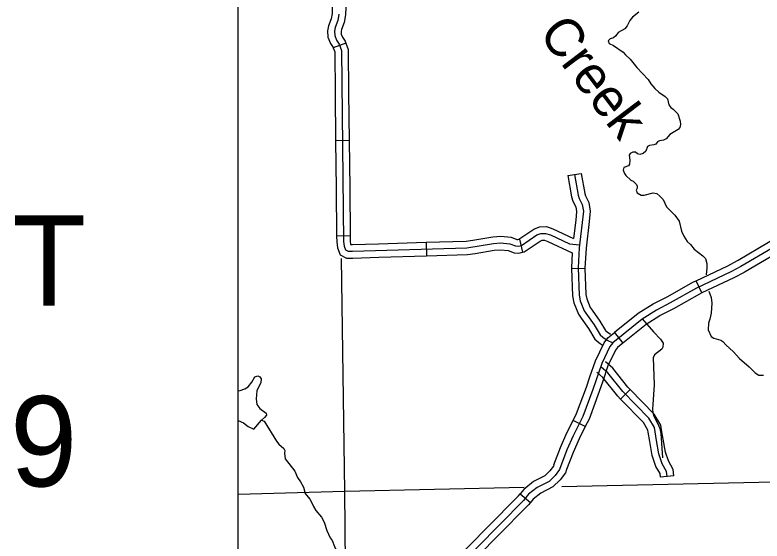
# Model space of a CAD drawing. Extents: x 1212896 to 1368412, y 378476 to 478763.
# Drawn here: x 1254926 to 1263202, y 399763 to 405588 of the extents above; entities that cross this region are included whole.
import ezdxf

# ---------------------------------------------------------------- set-up
doc = ezdxf.new("R2010")
doc.units = 0
for name, color, linetype in [('1', 7, 'Continuous'), ('Level 31', 7, 'Continuous'), ('Level 35', 7, 'Continuous'), ('Level 45', 7, 'Continuous'), ('Level 5', 7, 'Continuous'), ('R_Draft', 7, 'Continuous')]:
    doc.layers.add(name, color=color, linetype=linetype)

msp = doc.modelspace()

# ---------------------------------------------------------------- linework, layer by layer
at = {"layer": '1'}
msp.add_lwpolyline([(1257400.3, 437504), (1319317.3, 437504), (1319317.3, 388319.3), (1257400.3, 388319.3)], close=True, dxfattribs=at)
at = {"layer": 'Level 31'}
for p, q in [((1262534.7, 402509.4), (1262470.9, 402645.1)), ((1261567.4, 402070.4), (1261661.7, 401953.9)), ((1261244.1, 401030.7), (1261110.2, 401098.3)), ((1261244.1, 401030.7), (1261244.1, 401030.7)), ((1260521.8, 400286.5), (1260637.1, 400190.5)), ((1260637.1, 400190.5), (1260637.1, 400190.5)), ((1260637.1, 400190.5), (1260637.1, 400190.5))]:
    msp.add_line(p, q, dxfattribs=at)
for points in [[(1265332, 405446), (1265074.3, 405143.7), (1264826.4, 404895.1), (1263936, 403784.1), (1263894.1, 403719.6), (1263711.4, 403396.1), (1263592.8, 403228.9), (1263537.6, 403173), (1263442.3, 403089.7), (1263315, 403006.5), (1262968.7, 402800.8), (1262856.7, 402742.1), (1262476.6, 402563.4), (1262185.9, 402399.7), (1262032.5, 402320.5), (1261873.8, 402220.2), (1261549.2, 401957.5), (1261517.3, 401915.5), (1261426.6, 401729.7), (1261329.5, 401442), (1261218.3, 401142.9), (1261109.2, 400926.9), (1261041.1, 400771.4), (1260957.9, 400553.9)], [(1262939.3, 402872.2), (1263274.6, 403071.3), (1263387.3, 403145)], [(1263469.4, 403019.5), (1263354, 402944), (1263015.8, 402743.2)], [(1262470.9, 402645.1), (1262822.7, 402810.5), (1262931.5, 402867.5), (1262939.3, 402872.2)], [(1263015.9, 402743.2), (1263004.6, 402736.5), (1262889.4, 402676.1), (1262534.7, 402509.4)], [(1262004.5, 402392), (1262149.7, 402466.9), (1262441.5, 402631.3), (1262470.9, 402645.1)], [(1262534.7, 402509.4), (1262510.3, 402497.9), (1262220.9, 402334.9), (1262073.2, 402258.7)], [(1262004.5, 402392), (1261994.5, 402386.9), (1261829.2, 402282.4), (1261567.4, 402070.4)], [(1262073.2, 402258.7), (1262069.1, 402256.6), (1261916.8, 402160.3), (1261661.7, 401953.9)], [(1261295.6, 401580.4), (1261355.8, 401758.8), (1261451.9, 401955.8), (1261494, 402011.1), (1261567.4, 402070.4)], [(1261661.7, 401953.9), (1261602.4, 401905.8), (1261580.2, 401876.7), (1261494.8, 401701.7), (1261437.7, 401532.5)], [(1261110.2, 401098.3), (1261148.2, 401173.5), (1261257.5, 401467.5), (1261295.6, 401580.4)], [(1261437.7, 401532.5), (1261398.9, 401417.4), (1261285.8, 401113.3), (1261244.1, 401030.7)], [(1260896.6, 400607.4), (1260970.4, 400800.3), (1261040, 400959.4), (1261110.2, 401098.3)], [(1261244.1, 401030.7), (1261175.8, 400895.5), (1261109.3, 400743.5), (1261036.7, 400553.8)], [(1260957.9, 400553.9), (1260910.2, 400488.8), (1260842.4, 400422.4), (1260711.4, 400356.8), (1260616.2, 400280.5), (1260559.5, 400212.4), (1258755.3, 398383.1), (1258615.5, 398258.1), (1258441.3, 398146), (1258079.9, 397963.2), (1258056.9, 397952.6), (1258008.6, 397940.4), (1257898.7, 397929.2), (1257447.1, 397860.8), (1257400.3, 397854.8)], [(1260896.6, 400607.4), (1260890.3, 400590.7), (1260852.3, 400539), (1260797.5, 400485.3), (1260670, 400421.5), (1260562.5, 400335.2), (1260521.8, 400286.5)], [(1261036.7, 400553.8), (1261023.2, 400518.3), (1260966, 400440.4), (1260885.7, 400361.7), (1260751.4, 400294.5), (1260668.1, 400227.6), (1260637.1, 400190.5)], [(1260157.4, 399913.5), (1260502.9, 400263.8), (1260521.8, 400286.5)], [(1260637.1, 400190.5), (1260614.1, 400162.9), (1260264.2, 399808.1)], [(1259786.6, 399537.5), (1260157.4, 399913.5)], [(1260264.2, 399808.1), (1259893.4, 399432.2)]]:
    msp.add_lwpolyline(points, dxfattribs=at)
at = {"layer": 'Level 35'}
for points in [[(1261835.5, 405619.6), (1261768.4, 405561.3), (1261738.5, 405525.3), (1261707.4, 405468.1), (1261680.5, 405432.2), (1261609.8, 405391.8), (1261584, 405355.9), (1261555.2, 405335.3), (1261518.1, 405321.7), (1261497.7, 405302.4), (1261508.7, 405271.4), (1261557.4, 405248.8), (1261663.6, 405177.1), (1261688.5, 405146.9), (1261743, 405098.6), (1261816.9, 405006.8), (1261942, 404872.6), (1261968.5, 404825.3), (1262015.1, 404773.8), (1262059.4, 404731.1), (1262130.8, 404686.3), (1262155.6, 404660.1), (1262168.7, 404592.4), (1262191.6, 404563.1), (1262219.1, 404545.9), (1262269.8, 404493.5), (1262296.3, 404411.2), (1262300.5, 404373.2), (1262290, 404340.5), (1262271.2, 404320.2), (1262182.1, 404263.2), (1262140.7, 404214.7), (1262111.9, 404200.6), (1262067.4, 404192.3), (1262045.8, 404181.6), (1262025.6, 404156.9), (1262004.8, 404148.2), (1261954.1, 404142.6), (1261932.4, 404131.8), (1261913.1, 404080.1), (1261885.9, 404055.2), (1261848.2, 404043.9), (1261824, 404051.2), (1261798.5, 404067.4), (1261771.6, 404070.1), (1261743, 404052.5), (1261730.6, 404036.1), (1261739.3, 403980.3), (1261735.5, 403936.9), (1261722.3, 403918.6), (1261672, 403896.9), (1261662.9, 403867.6), (1261679.1, 403831), (1261694.7, 403810.5), (1261750.3, 403759.2), (1261774.7, 403748.4), (1261810.7, 403712.1), (1261819, 403692.7), (1261817.1, 403670.2), (1261806.4, 403648.4), (1261818.4, 403616.8), (1261863.9, 403591.5), (1261897.5, 403592.6), (1261994.5, 403619.8), (1262037.3, 403610.8), (1262070.7, 403582.2), (1262105.9, 403543.3), (1262144.4, 403463.4), (1262173.3, 403432.3)], [(1262173.3, 403432.3), (1262236.2, 403371.2), (1262285.3, 403304.7), (1262310.7, 403195.3), (1262334.5, 403137.9), (1262373.4, 403079.1), (1262410.5, 403044.5), (1262451, 402992.6), (1262545.2, 402920.3), (1262577.2, 402889.3), (1262590.9, 402836.7), (1262590.4, 402788.5), (1262581.8, 402710.8)], [(1262611.5, 402529.7), (1262636.8, 402458.4), (1262646.4, 402396.2), (1262638.2, 402287.1), (1262625.4, 402217.6), (1262609.7, 402175), (1262605.1, 402099.7), (1262637.4, 402027.6), (1262668, 402007.5), (1262743.9, 401985.6), (1262769, 401972.7), (1262804.3, 401931.8), (1262883.5, 401860.2), (1262953.8, 401785.4), (1263059.7, 401692.6), (1263125.8, 401623.6), (1263165.5, 401600.9), (1263217.6, 401597.6)], [(1257400.3, 401427.4), (1257419.8, 401429.3), (1257471.1, 401449), (1257510.4, 401471.3), (1257549.8, 401522.7), (1257583.9, 401579.9), (1257616.5, 401593), (1257637.9, 401580.6), (1257654.6, 401558.1), (1257649.8, 401517.9), (1257604.7, 401427.3), (1257597.6, 401336.8), (1257605.5, 401276), (1257640, 401229), (1257708.5, 401178.1), (1257712.2, 401155.2), (1257691.1, 401129.5), (1257658, 401100.3)], [(1257400.3, 401097.4), (1257457.1, 401071.8), (1257511.4, 401029.4), (1257572.1, 401003.4), (1257658, 401100.3), (1257685.3, 401090.2), (1257824.2, 400870.3), (1257850.5, 400836.8), (1257906.7, 400786.8), (1257917.5, 400764.1), (1257912.3, 400736.9), (1257918.3, 400673.9), (1258025.5, 400538.2), (1258055.9, 400467.6), (1258090.1, 400418)], [(1258090.1, 400418), (1258124, 400360), (1258139.4, 400288.4), (1258193.5, 400228.2), (1258223.4, 400171.1), (1258232.3, 400144.3), (1258260.7, 400100.2), (1258322.2, 400028.2), (1258351.1, 399970.1), (1258380.1, 399880.9), (1258417.8, 399800.1), (1258441.9, 399767.8), (1258465, 399703.5), (1258478.9, 399677.9), (1258538.9, 399587.8), (1258556.4, 399547.1), (1258603.8, 399469.8), (1258657.9, 399408.5), (1258790.1, 399162.6), (1258820.3, 399128.6), (1258877.3, 399007.3), (1258896.6, 398939.8), (1258975.6, 398759.2), (1258982.1, 398739.1)]]:
    msp.add_lwpolyline(points, dxfattribs=at)
at = {"layer": 'Level 45'}
for p, q in [((1258593.3, 405273.6), (1258452.3, 405222.4)), ((1258628.5, 404196.9), (1258478.5, 404195.3)), ((1261052.2, 403808.7), (1261200.1, 403833.9)), ((1258639.9, 403140.9), (1258489.9, 403139.3)), ((1259482.4, 403070.3), (1259486.8, 402920.3)), ((1260514.5, 403105.9), (1260547.1, 402959.5)), ((1261091, 402780.3), (1261240.9, 402785.4)), ((1261742.4, 401440.1), (1261635.2, 401335.2)), ((1262225.3, 400486), (1262076.2, 400469.4))]:
    msp.add_line(p, q, dxfattribs=at)
for points in [[(1258442.1, 405675.4), (1258439.3, 405603.7), (1258429.8, 405546.2), (1258398.6, 405468.9), (1258387.6, 405411.2), (1258393, 405340.8), (1258420.7, 405272.7), (1258450.3, 405227.8), (1258452.3, 405222.4)], [(1258592.1, 405673.5), (1258588.9, 405588.4), (1258575, 405505.3), (1258543.2, 405426.3), (1258538.6, 405402.7), (1258540.7, 405375.6), (1258554, 405343), (1258585.2, 405295.7), (1258593.3, 405273.6)], [(1258515.5, 405595.9), (1258503.7, 405525.4), (1258472.2, 405447.2), (1258464.5, 405406.9), (1258468.2, 405358.5), (1258488.6, 405308.5), (1258519, 405262.4), (1258544.2, 405193), (1258566.9, 403079.7), (1258572.5, 403028.7), (1258589.8, 402986.2), (1258618.3, 402972.1), (1258666.2, 402972.7), (1259933.2, 403009.8), (1260227.5, 403058.5), (1260306.2, 403064), (1260407.2, 403054.7), (1260471.2, 403030.3), (1260503.7, 403028), (1260537.1, 403035.5), (1260709.2, 403151.3), (1260750.6, 403168.6), (1260804.2, 403169.7), (1260857.1, 403152.1), (1261070, 403053.8), (1261181.6, 403042.2)], [(1258593.3, 405273.6), (1258617.7, 405206.4), (1258622.8, 404724.8)], [(1258452.3, 405222.4), (1258468, 405179.2), (1258472.9, 404723.2)], [(1258472.9, 404723.2), (1258478.5, 404195.3)], [(1258622.8, 404724.8), (1258628.5, 404196.9)], [(1258478.5, 404195.3), (1258484.2, 403667.3)], [(1258628.5, 404196.9), (1258634.2, 403668.9)], [(1261052.2, 403808.7), (1261092.3, 403573.4), (1261106.9, 403527.6), (1261140.4, 403463.7), (1261148.5, 403412.5), (1261137.8, 403316.8)], [(1261124.8, 403821), (1261164, 403590.9), (1261175.1, 403556.2), (1261211.3, 403487.2), (1261222.8, 403414.2), (1261177.3, 403010.2), (1261164.4, 402786.3), (1261174.6, 402485.5), (1261186.9, 402421.3), (1261232.4, 402311.6), (1261342.2, 402155.8), (1261408.7, 402046.3), (1261439.1, 402018.4), (1261486.4, 401987.2), (1261549.2, 401957.5)], [(1261200.1, 403833.9), (1261238.4, 403609), (1261245.8, 403585.7), (1261284.7, 403511.5), (1261299.9, 403415.9), (1261286.8, 403300)], [(1258484.2, 403667.3), (1258489.9, 403139.3)], [(1258634.2, 403668.9), (1258639.9, 403140.9)], [(1261137.8, 403316.8), (1261115, 403114.1)], [(1261286.8, 403300), (1261253.5, 403003.7), (1261240.9, 402785.4)], [(1260507.6, 403104.3), (1260674.1, 403216.4), (1260735.1, 403242), (1260815.5, 403243.6), (1260884.2, 403220.6), (1261115, 403114.1)], [(1258489.9, 403139.3), (1258490.6, 403075.1), (1258497.8, 403009.8), (1258530, 402930.6), (1258600.8, 402895.5), (1258667.8, 402896.3), (1258959, 402904.8)], [(1258639.9, 403140.9), (1258640.5, 403084.1), (1258644.6, 403047), (1258645, 403046.1), (1258664.7, 403046.3), (1258954.6, 403054.8)], [(1259999.3, 403095.4), (1260218.8, 403131.7), (1260307, 403137.9), (1260424, 403127.1), (1260487.2, 403103), (1260498.1, 403102.2), (1260514.5, 403105.9)], [(1258954.6, 403054.8), (1259482.4, 403070.3)], [(1259482.4, 403070.3), (1259926.1, 403083.3), (1259999.3, 403095.4)], [(1260547.1, 402959.5), (1260567.8, 402964.1), (1260745.6, 403083.7), (1260766.7, 403092.6), (1260792.6, 403093.1), (1260828.9, 403080.9), (1261100.4, 402955.6)], [(1260023.8, 402947.4), (1260236.4, 402982.5), (1260305.4, 402987.4), (1260389.8, 402979.6), (1260454.5, 402954.9), (1260509.4, 402951.1), (1260547.1, 402959.5)], [(1261100.4, 402955.6), (1261090.7, 402787.2), (1261091, 402780.3)], [(1258959, 402904.8), (1259486.8, 402920.3)], [(1259486.8, 402920.3), (1259940.6, 402933.6), (1260023.8, 402947.4)], [(1261091, 402780.3), (1261101.2, 402477.2), (1261116, 402400.1), (1261167.5, 402275.9), (1261198.9, 402231.3)], [(1261240.9, 402785.4), (1261250.7, 402494), (1261260.5, 402443.4), (1261299.7, 402348.7), (1261321.5, 402317.7)], [(1261321.5, 402317.7), (1261406.1, 402197.7), (1261468.3, 402095.3), (1261486.3, 402078.8), (1261524, 402053.9)], [(1261198.9, 402231.3), (1261280.6, 402115.5), (1261351.2, 401999.2), (1261393.7, 401960.2), (1261434.7, 401933.1)], [(1261875.9, 402221.9), (1261998.2, 402080), (1262077.7, 401996.4), (1262106.1, 401953.2), (1262102.4, 401911), (1262092.1, 401888.6), (1262010.2, 401824.9), (1261996.3, 401791.3), (1262005.7, 401493.1), (1261989.2, 401222), (1261991.4, 401187), (1262002.7, 401144.3), (1262049.3, 401059.6), (1262071, 401007.2), (1262080.6, 400955.4), (1262100.2, 400682.5)], [(1261742.4, 401440.1), (1261716, 401467.1), (1261548.2, 401678.5), (1261469, 401746.4)], [(1261635.2, 401335.2), (1261603.3, 401367.7), (1261439.6, 401574), (1261371.4, 401632.6)], [(1262150.7, 400477.7), (1262144.6, 400533), (1262095.5, 400618.9), (1262058.7, 400729.5), (1262034.1, 400876.9), (1262009.5, 401018.2), (1261948.2, 401122.6), (1261659.7, 401417.4), (1261493.9, 401626.3), (1261420.2, 401689.5)], [(1262089.6, 400995.6), (1262081.1, 401044.5), (1262008.2, 401168.5), (1261742.4, 401440.1)], [(1261941.8, 400969.9), (1261938, 400991.9), (1261888.2, 401076.7), (1261635.2, 401335.2)], [(1262076.2, 400469.4), (1262071.8, 400509.2), (1262026.7, 400588.2), (1261985.6, 400711.4), (1261960.2, 400864.3), (1261941.8, 400969.9)], [(1262225.3, 400486), (1262217.4, 400556.7), (1262164.3, 400649.7), (1262131.7, 400747.6), (1262108, 400889.5), (1262089.6, 400995.6)]]:
    msp.add_lwpolyline(points, dxfattribs=at)
at = {"layer": 'Level 5'}
for points in [[(1258582.4, 400316.5), (1258545.5, 402890.1)], [(1260985.9, 400368), (1263837.6, 400429), (1269123.3, 400618.6), (1272445.2, 400648.7)], [(1257400.3, 400282.6), (1258582.4, 400316.5), (1260566.9, 400359)], [(1258654.2, 392825.6), (1258629.3, 395019), (1258582.4, 400316.5)]]:
    msp.add_lwpolyline(points, dxfattribs=at)

# ---------------------------------------------------------------- texts
at = {"layer": 'Level 35'}
msp.add_text('Creek', height=422.4, rotation=307.1976, dxfattribs=at).set_placement((1260717.6, 405380))
at = {"layer": 'R_Draft'}
for s, p in [('T', (1254896.3, 402367.9)), ('9', (1254872.8, 400367.9))]:
    msp.add_text(s, height=1000, dxfattribs=at).set_placement(p)

doc.saveas('drawing.dxf')
